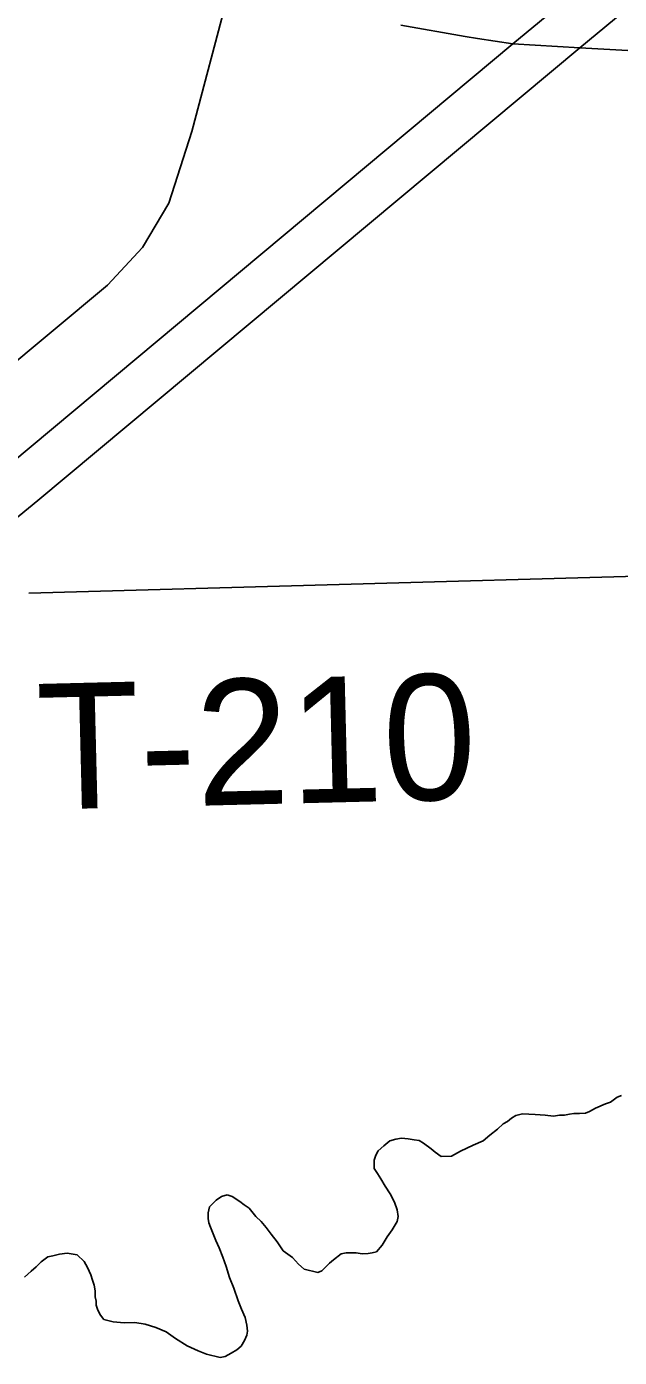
# Model space of a CAD drawing. Extents: x -59 to 82, y -3 to 49.
# Drawn here: x -51.414 to -51.146, y 43.338 to 43.939 of the extents above; entities that cross this region are included whole.
import ezdxf

# ---------------------------------------------------------------- set-up
doc = ezdxf.new("R2010")
doc.units = 0
for name, color, linetype in [('GM_X_Interstate_Route', 7, 'Continuous'), ('GM_X_Minor_River', 7, 'Continuous'), ('GM_X_State_Route', 7, 'Continuous'), ('GM_X_Township_Road', 7, 'Continuous'), ('GM_X_Township_Road_Text', 7, 'Continuous')]:
    doc.layers.add(name, color=color, linetype=linetype)

msp = doc.modelspace()

# ---------------------------------------------------------------- linework, layer by layer
at = {"layer": 'GM_X_Interstate_Route'}
for p, q in [((-51.16371, 43.92945), (-50.6887, 44.32394)), ((-51.19391, 43.93124), (-51.17581, 43.94617)), ((-51.42069, 43.74167), (-51.19391, 43.93124)), ((-51.40859, 43.72495), (-51.16371, 43.92945)), ((-51.60938, 43.55863), (-51.40859, 43.72495))]:
    msp.add_line(p, q, dxfattribs=at)
at = {"layer": 'GM_X_Minor_River'}
for p, q in [((-51.14978, 43.45297), (-51.14676, 43.45527)), ((-51.14676, 43.45527), (-51.14486, 43.45604)), ((-51.16113, 43.44794), (-51.15923, 43.44872)), ((-51.15923, 43.44872), (-51.15659, 43.45026)), ((-51.15659, 43.45026), (-51.15205, 43.45219)), ((-51.15205, 43.45219), (-51.14978, 43.45297)), ((-51.20094, 43.44081), (-51.1983, 43.44312)), ((-51.1983, 43.44312), (-51.19641, 43.44427)), ((-51.19641, 43.44427), (-51.19453, 43.44581)), ((-51.19453, 43.44581), (-51.19264, 43.44696)), ((-51.19264, 43.44696), (-51.18961, 43.44774)), ((-51.18961, 43.44774), (-51.1839, 43.4474)), ((-51.1839, 43.4474), (-51.17935, 43.44705)), ((-51.17935, 43.44705), (-51.17554, 43.4467)), ((-51.17554, 43.4467), (-51.17289, 43.4471)), ((-51.17289, 43.4471), (-51.17061, 43.44711)), ((-51.17061, 43.44711), (-51.16834, 43.44751)), ((-51.16834, 43.44751), (-51.16644, 43.4479)), ((-51.16644, 43.4479), (-51.16379, 43.44792)), ((-51.16379, 43.44792), (-51.16113, 43.44794)), ((-51.2495, 43.43553), (-51.24685, 43.43631)), ((-51.24685, 43.43631), (-51.24419, 43.4367)), ((-51.24419, 43.4367), (-51.24115, 43.43635)), ((-51.24115, 43.43635), (-51.23849, 43.43599)), ((-51.20735, 43.43545), (-51.20434, 43.43813)), ((-51.20434, 43.43813), (-51.20094, 43.44081)), ((-51.2559, 43.42902), (-51.25478, 43.43093)), ((-51.25478, 43.43093), (-51.25214, 43.43323)), ((-51.25214, 43.43323), (-51.2495, 43.43553)), ((-51.23849, 43.43599), (-51.23621, 43.43562)), ((-51.23621, 43.43562), (-51.2343, 43.43449)), ((-51.2343, 43.43449), (-51.23087, 43.43186)), ((-51.23087, 43.43186), (-51.22895, 43.43035)), ((-51.22895, 43.43035), (-51.22628, 43.42846)), ((-51.22172, 43.4285), (-51.21757, 43.43081)), ((-51.21757, 43.43081), (-51.21189, 43.43351)), ((-51.21189, 43.43351), (-51.20735, 43.43545)), ((-51.25665, 43.42673), (-51.2559, 43.42902)), ((-51.25661, 43.42293), (-51.25665, 43.42673)), ((-51.22628, 43.42846), (-51.22172, 43.4285)), ((-51.25508, 43.42066), (-51.25661, 43.42293)), ((-51.25354, 43.41838), (-51.25508, 43.42066)), ((-51.25161, 43.41498), (-51.25354, 43.41838)), ((-51.24931, 43.41157), (-51.25161, 43.41498)), ((-51.3309, 43.40567), (-51.32789, 43.40873)), ((-51.32789, 43.40873), (-51.32562, 43.41027)), ((-51.32562, 43.41027), (-51.32297, 43.41105)), ((-51.32297, 43.41105), (-51.32069, 43.4103)), ((-51.32069, 43.4103), (-51.31725, 43.40805)), ((-51.31725, 43.40805), (-51.31534, 43.40654)), ((-51.31534, 43.40654), (-51.31305, 43.40503)), ((-51.24738, 43.40778), (-51.24931, 43.41157)), ((-51.24621, 43.40437), (-51.24738, 43.40778)), ((-51.33164, 43.403), (-51.3309, 43.40567)), ((-51.33162, 43.40034), (-51.33164, 43.403)), ((-51.33122, 43.39844), (-51.33162, 43.40034)), ((-51.31305, 43.40503), (-51.30998, 43.40125)), ((-51.30998, 43.40125), (-51.30768, 43.39899)), ((-51.24581, 43.40133), (-51.24621, 43.40437)), ((-51.24617, 43.39904), (-51.24581, 43.40133)), ((-51.33045, 43.39654), (-51.33122, 43.39844)), ((-51.32928, 43.39351), (-51.33045, 43.39654)), ((-51.30768, 43.39899), (-51.30538, 43.39634)), ((-51.30538, 43.39634), (-51.30308, 43.39331)), ((-51.25067, 43.39216), (-51.24842, 43.39522)), ((-51.24842, 43.39522), (-51.24617, 43.39904)), ((-51.32812, 43.39047), (-51.32928, 43.39351)), ((-51.32657, 43.38706), (-51.32812, 43.39047)), ((-51.30308, 43.39331), (-51.3004, 43.38991)), ((-51.3004, 43.38991), (-51.2977, 43.38574)), ((-51.25555, 43.38528), (-51.25292, 43.38834)), ((-51.25292, 43.38834), (-51.25067, 43.39216)), ((-51.40702, 43.38078), (-51.40401, 43.38309)), ((-51.40401, 43.38309), (-51.40173, 43.38348)), ((-51.40173, 43.38348), (-51.3987, 43.38427)), ((-51.3987, 43.38427), (-51.39528, 43.38467)), ((-51.39528, 43.38467), (-51.39262, 43.38431)), ((-51.39262, 43.38431), (-51.39072, 43.38394)), ((-51.39072, 43.38394), (-51.38766, 43.38092)), ((-51.32502, 43.38289), (-51.32657, 43.38706)), ((-51.32347, 43.37872), (-51.32502, 43.38289)), ((-51.2977, 43.38574), (-51.2935, 43.38273)), ((-51.2935, 43.38273), (-51.29082, 43.37971)), ((-51.27489, 43.38172), (-51.27149, 43.38441)), ((-51.27149, 43.38441), (-51.26922, 43.38481)), ((-51.26922, 43.38481), (-51.26694, 43.38482)), ((-51.26694, 43.38482), (-51.26466, 43.38484)), ((-51.26466, 43.38484), (-51.262, 43.38448)), ((-51.262, 43.38448), (-51.25934, 43.3845)), ((-51.25934, 43.3845), (-51.25745, 43.38489)), ((-51.25745, 43.38489), (-51.25555, 43.38528)), ((-51.41456, 43.37388), (-51.41155, 43.37657)), ((-51.41155, 43.37657), (-51.40928, 43.37849)), ((-51.40928, 43.37849), (-51.40702, 43.38078)), ((-51.38766, 43.38092), (-51.38612, 43.37827)), ((-51.38612, 43.37827), (-51.38457, 43.37486)), ((-51.32191, 43.37378), (-51.32347, 43.37872)), ((-51.29082, 43.37971), (-51.28814, 43.37745)), ((-51.28814, 43.37745), (-51.28206, 43.37597)), ((-51.28206, 43.37597), (-51.28016, 43.37674)), ((-51.28016, 43.37674), (-51.27677, 43.38019)), ((-51.27677, 43.38019), (-51.27489, 43.38172)), ((-51.38457, 43.37486), (-51.38379, 43.37258)), ((-51.38379, 43.37258), (-51.38302, 43.37031)), ((-51.38302, 43.37031), (-51.38261, 43.36765)), ((-51.31997, 43.36885), (-51.32191, 43.37378)), ((-51.38261, 43.36765), (-51.38259, 43.36499)), ((-51.38259, 43.36499), (-51.3822, 43.36309)), ((-51.31803, 43.36316), (-51.31997, 43.36885)), ((-51.3822, 43.36309), (-51.38218, 43.36119)), ((-51.38218, 43.36119), (-51.38141, 43.35891)), ((-51.38141, 43.35891), (-51.38025, 43.35663)), ((-51.31648, 43.35937), (-51.31803, 43.36316)), ((-51.31493, 43.35558), (-51.31648, 43.35937)), ((-51.38025, 43.35663), (-51.37871, 43.35474)), ((-51.37871, 43.35474), (-51.37453, 43.35363)), ((-51.37453, 43.35363), (-51.36959, 43.35329)), ((-51.36959, 43.35329), (-51.36465, 43.35332)), ((-51.36465, 43.35332), (-51.36009, 43.35259)), ((-51.36009, 43.35259), (-51.35514, 43.35111)), ((-51.31414, 43.35216), (-51.31493, 43.35558)), ((-51.31374, 43.3495), (-51.31414, 43.35216)), ((-51.35514, 43.35111), (-51.35057, 43.34924)), ((-51.35057, 43.34924), (-51.34637, 43.34623)), ((-51.34637, 43.34623), (-51.34103, 43.34284)), ((-51.31522, 43.34531), (-51.3141, 43.3476)), ((-51.3141, 43.3476), (-51.31374, 43.3495)), ((-51.34103, 43.34284), (-51.33607, 43.34059)), ((-51.33607, 43.34059), (-51.33226, 43.3391)), ((-51.32125, 43.33956), (-51.31861, 43.3411)), ((-51.31861, 43.3411), (-51.31672, 43.34263)), ((-51.31672, 43.34263), (-51.31522, 43.34531)), ((-51.33226, 43.3391), (-51.32617, 43.33762)), ((-51.32617, 43.33762), (-51.3239, 43.33802)), ((-51.3239, 43.33802), (-51.32125, 43.33956))]:
    msp.add_line(p, q, dxfattribs=at)
at = {"layer": 'GM_X_State_Route'}
for p, q in [((-51.2446, 43.93974), (-51.21552, 43.93453)), ((-51.21552, 43.93453), (-51.20983, 43.93367)), ((-51.20983, 43.93367), (-51.19391, 43.93124)), ((-51.19391, 43.93124), (-51.16371, 43.92945)), ((-51.16371, 43.92945), (-51.14201, 43.92823))]:
    msp.add_line(p, q, dxfattribs=at)
at = {"layer": 'GM_X_Township_Road'}
for p, q in [((-51.33895, 43.89162), (-51.32112, 43.95907)), ((-51.34934, 43.85926), (-51.33895, 43.89162)), ((-51.36128, 43.83924), (-51.34934, 43.85926)), ((-51.37708, 43.82228), (-51.36128, 43.83924)), ((-51.47355, 43.7418), (-51.37708, 43.82228)), ((-51.4126, 43.683), (-50.97789, 43.69513))]:
    msp.add_line(p, q, dxfattribs=at)

# ---------------------------------------------------------------- texts
at = {"layer": 'GM_X_Township_Road_Text'}
msp.add_text('T-210', height=0.056818, rotation=1.40434, dxfattribs=at).set_placement((-51.40826, 43.58515))

doc.saveas('drawing.dxf')
